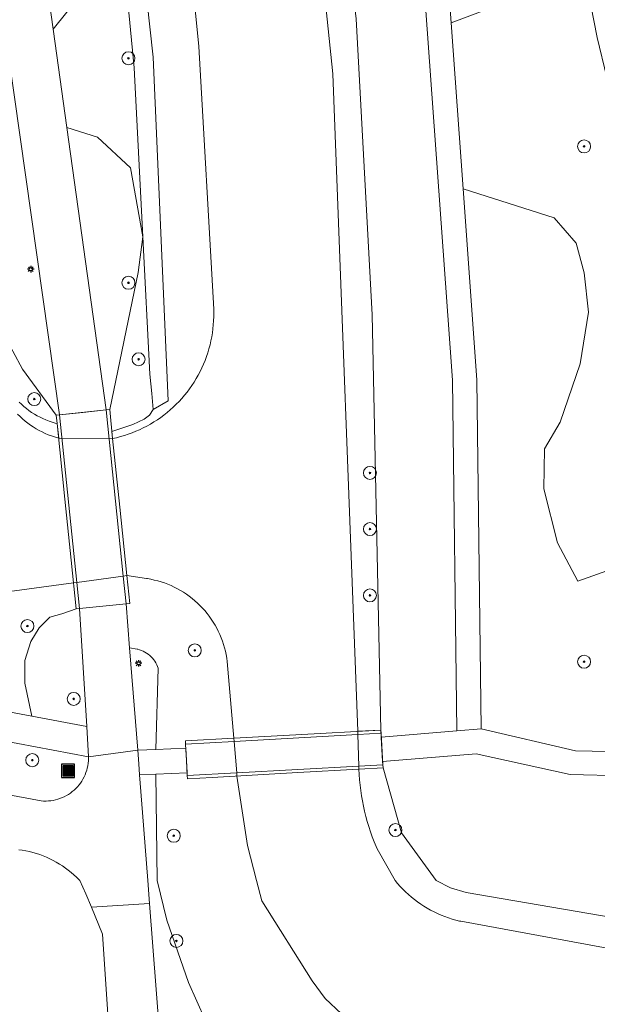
# Model space of a CAD drawing. Header units: metres. Extents: x 152610 to 160096, y 456114 to 462495.
# Tile 540 of 938: x 158664 to 158699, y 459992 to 460053. Entities that reach past the tile are written whole.
import ezdxf

# ---------------------------------------------------------------- set-up
doc = ezdxf.new("R2010")
doc.units = ezdxf.units.M
doc.header["$LTSCALE"] = 0.5
doc.layers.get('0').update_dxf_attribs({"linetype": 'CONTINUOUS'})
for name, color, linetype, lineweight in [('B-PV-GK-BESCHOEIING-G', 251, 'GK-BESCHOEIING-SO', 18), ('B-PV-GR-BEPLANTING_CULTUUR_BOSPLANTSOEN-GV', 251, 'CONTINUOUS', 18), ('B-PV-GR-BOOM-S', 251, 'CONTINUOUS', 25), ('B-PV-GW-TALUD_KRUIN-G', 251, 'CONTINUOUS', 18), ('B-PV-IE-MEUBILAIR-S', 251, 'CONTINUOUS', 25), ('B-PV-IE-MEUBILAIR_WEGMEUBILAIR_AFVALBAK-S', 251, 'CONTINUOUS', 25), ('B-PV-KW-KUNSTWERK_DEK-GV', 251, 'CONTINUOUS', 18), ('B-PV-OG-TERREIN_BEGROEID-GV', 251, 'CONTINUOUS', 18), ('B-PV-OG-TERREIN_OEVER-GV', 251, 'CONTINUOUS', 18), ('B-PV-OG-WATER_SLOOT-GV', 251, 'CONTINUOUS', 18), ('B-PV-VH-GESLOTENVERHARDING_ASFALT-GV', 251, 'CONTINUOUS', 18), ('B-PV-VH-OPENVERHARDING_BETONSTRAATSTEEN-GV', 251, 'CONTINUOUS', 18), ('B-PV-VH-OPENVERHARDING_TEGEL-GV', 251, 'CONTINUOUS', 18)]:
    doc.layers.add(name, color=color, linetype=linetype, lineweight=lineweight)
doc.styles.add('NLCS-ISO', font='NLCS-ISO.ttf')
doc.linetypes.add('GK-BESCHOEIING-SO', pattern='A,18,-3,[1,NLCS.SHX,S=0.6,R=0,X=0,Y=0],-3', length=24)

# ---------------------------------------------------------------- blocks, each defined once
blk = doc.blocks.new('SIE-WEG_AFVALBAK-SO')
h = blk.add_hatch(color=256)
h.dxf.hatch_style = 1
h.paths.add_polyline_path([(-1.5, -1.5), (1.5, -1.5), (1.5, 1.5), (-1.5, 1.5)])
for points in [[(-2, -2), (2, -2), (2, 2), (-2, 2)], [(-1.5, -1.5), (1.5, -1.5), (1.5, 1.5), (-1.5, 1.5)]]:
    blk.add_lwpolyline(points, close=True)
blk = doc.blocks.new('SIE-MEUBILAIR_PAAL_LICHTMAST-SO')
for points in [[(-0.62, 0), (-1, 0)], [(-0.71, 0.71), (-0.44, 0.44)], [(0, 1), (0, 0.62)], [(0.44, 0.44), (0.71, 0.71)], [(1, 0), (0.62, 0)], [(-0.71, -0.71), (-0.44, -0.44)], [(0, -0.62), (0, -1)], [(0.44, -0.44), (0.71, -0.71)]]:
    blk.add_lwpolyline(points)
blk.add_circle((0, 0), 0.5)
blk = doc.blocks.new('SGR-BOOM_GBKN-SO')
at = {"linetype": 'ByBlock', "lineweight": 18}
h = blk.add_hatch(color=0, dxfattribs=at)
h.dxf.hatch_style = 1
edge = h.paths.add_edge_path()
edge.add_arc((0, 0), 0.25, 0, 360)
at = {"color": 0, "linetype": 'ByBlock', "lineweight": 18}
for radius in [2, 0.25]:
    blk.add_circle((0, 0), radius, dxfattribs=at)
at = {"color": 0, "linetype": 'ByBlock', "lineweight": 18, "style": 'NLCS-ISO'}
blk.add_attdef('SOORT', (2.5, 0), '', height=1.5, dxfattribs=at)

msp = doc.modelspace()

# ---------------------------------------------------------------- linework, layer by layer
at = {"layer": 'B-PV-GK-BESCHOEIING-G', "flags": 128}
for points in [[(158474.733, 460059.158), (158474.943, 460059.189), (158475.393, 460059.246), (158475.843, 460059.296), (158476.295, 460059.338), (158476.747, 460059.372), (158477.199, 460059.398), (158477.652, 460059.416), (158478.105, 460059.426), (158478.558, 460059.429), (158479.012, 460059.423), (158479.465, 460059.409), (158479.917, 460059.387), (158480.37, 460059.357), (158480.821, 460059.319), (158481.272, 460059.273), (158481.722, 460059.219), (158482.171, 460059.157), (158482.619, 460059.088), (158483.066, 460059.01), (158483.511, 460058.925), (158483.954, 460058.831), (158484.396, 460058.73), (158484.836, 460058.621), (158485.274, 460058.505), (158485.71, 460058.38), (158486.144, 460058.248), (158486.575, 460058.109), (158487.004, 460057.962), (158487.43, 460057.807), (158487.853, 460057.644), (158488.273, 460057.475), (158488.69, 460057.298), (158489.104, 460057.113), (158489.515, 460056.921), (158489.922, 460056.723), (158490.326, 460056.516), (158490.726, 460056.303), (158491.122, 460056.083), (158491.514, 460055.856), (158491.903, 460055.622), (158492.287, 460055.381), (158492.666, 460055.133), (158493.041, 460054.879), (158493.412, 460054.618), (158493.778, 460054.351), (158494.139, 460054.077), (158494.496, 460053.797), (158494.847, 460053.511), (158495.193, 460053.218), (158495.534, 460052.919), (158495.87, 460052.615), (158496.2, 460052.305), (158496.525, 460051.988), (158496.844, 460051.666), (158497.157, 460051.339), (158497.465, 460051.006), (158498.657, 460049.856), (158500, 460048.907), (158501.649, 460047.928), (158503.451, 460047.272), (158503.768, 460047.182), (158504.636, 460046.931), (158505.5, 460046.672), (158506.363, 460046.406), (158507.223, 460046.132), (158508.08, 460045.85), (158508.936, 460045.561), (158509.788, 460045.264), (158510.638, 460044.96), (158511.485, 460044.648), (158512.329, 460044.329), (158513.171, 460044.002), (158514.009, 460043.668), (158514.845, 460043.326), (158515.677, 460042.977), (158516.506, 460042.62), (158517.332, 460042.257), (158518.155, 460041.886), (158518.975, 460041.507), (158519.791, 460041.122), (158520.604, 460040.729), (158521.413, 460040.329), (158522.219, 460039.922), (158523.021, 460039.507), (158523.819, 460039.086), (158524.613, 460038.657), (158525.404, 460038.222), (158525.955, 460037.907), (158526.509, 460037.598), (158527.067, 460037.297), (158527.629, 460037.002), (158528.195, 460036.715), (158528.765, 460036.435), (158529.337, 460036.162), (158529.914, 460035.896), (158530.493, 460035.637), (158531.076, 460035.386), (158531.662, 460035.143), (158532.251, 460034.906), (158532.842, 460034.677), (158533.437, 460034.456), (158534.035, 460034.242), (158534.635, 460034.036), (158535.237, 460033.837), (158535.842, 460033.646), (158536.45, 460033.462), (158537.059, 460033.286), (158537.671, 460033.118), (158538.285, 460032.958), (158538.901, 460032.805), (158539.519, 460032.66), (158540.138, 460032.523), (158540.76, 460032.394), (158541.382, 460032.273), (158542.007, 460032.159), (158542.145, 460032.135), (158584.685, 460024.085), (158585.019, 460024.016), (158585.354, 460023.955), (158585.69, 460023.902), (158586.028, 460023.856), (158586.367, 460023.819), (158586.706, 460023.79), (158587.046, 460023.768), (158587.386, 460023.755), (158587.727, 460023.75), (158588.068, 460023.752), (158588.408, 460023.763), (158588.748, 460023.781), (158589.088, 460023.808), (158589.427, 460023.842), (158589.765, 460023.885), (158590.102, 460023.935), (158590.437, 460023.994), (158590.772, 460024.06), (158591.104, 460024.134), (158591.435, 460024.215), (158591.763, 460024.305), (158592.09, 460024.402), (158592.414, 460024.507), (158592.736, 460024.619), (158593.054, 460024.739), (158593.37, 460024.867), (158593.683, 460025.002), (158593.889, 460025.095), (158594.111, 460025.174), (158594.513, 460025.312), (158594.918, 460025.442), (158595.325, 460025.564), (158595.735, 460025.679), (158596.147, 460025.786), (158596.56, 460025.885), (158596.976, 460025.977), (158597.393, 460026.06), (158597.811, 460026.136), (158598.231, 460026.204), (158598.652, 460026.264), (158599.075, 460026.316), (158599.498, 460026.36), (158599.921, 460026.396), (158600.346, 460026.424), (158600.771, 460026.444), (158601.196, 460026.456), (158601.621, 460026.46), (158602.047, 460026.456), (158602.472, 460026.444), (158602.897, 460026.424), (158603.321, 460026.397), (158603.745, 460026.361), (158604.168, 460026.317), (158604.59, 460026.265), (158605.011, 460026.206), (158605.431, 460026.138), (158605.85, 460026.062), (158606.267, 460025.979), (158606.682, 460025.888), (158607.096, 460025.789), (158614.619, 460024.73), (158616.954, 460024.152), (158630.636, 460021.782), (158631.11, 460021.67), (158631.585, 460021.565), (158632.062, 460021.469), (158632.541, 460021.38), (158633.021, 460021.299), (158633.502, 460021.226), (158633.985, 460021.161), (158634.468, 460021.104), (158634.952, 460021.055), (158635.437, 460021.014), (158635.923, 460020.981), (158636.409, 460020.956), (158636.896, 460020.939), (158637.382, 460020.929), (158637.869, 460020.928), (158638.356, 460020.935), (158638.842, 460020.95), (158639.329, 460020.973), (158639.814, 460021.003), (158640.3, 460021.042), (158640.784, 460021.089), (158641.268, 460021.143), (158641.75, 460021.206), (158642.232, 460021.277), (158642.713, 460021.355), (158643.192, 460021.441), (158643.669, 460021.536), (158644.145, 460021.638), (158644.209, 460021.652), (158644.457, 460021.708), (158644.835, 460021.786), (158645.215, 460021.857), (158645.596, 460021.92), (158645.978, 460021.975), (158646.361, 460022.022), (158646.745, 460022.061), (158647.13, 460022.092), (158647.516, 460022.115), (158647.902, 460022.13), (158648.288, 460022.137), (158648.674, 460022.136), (158649.06, 460022.127), (158649.446, 460022.11), (158649.831, 460022.086), (158650.216, 460022.053), (158650.6, 460022.012), (158650.983, 460021.963), (158651.365, 460021.906), (158651.745, 460021.842), (158652.125, 460021.769), (158652.502, 460021.689), (158652.878, 460021.601), (158653.253, 460021.505), (158653.625, 460021.401), (158653.994, 460021.29), (158654.362, 460021.171), (158654.726, 460021.045), (158655.089, 460020.911), (158655.448, 460020.769), (158655.804, 460020.62), (158656.157, 460020.464), (158656.507, 460020.3), (158656.853, 460020.129), (158657.196, 460019.951), (158657.535, 460019.767), (158657.87, 460019.575), (158658.201, 460019.376), (158658.528, 460019.17), (158659.581, 460014.995), (158660.547, 460013.802), (158661.019, 460013.554), (158661.798, 460013.146), (158662.244, 460013.587), (158662.352, 460014.275), (158662.353, 460015.601), (158662.635, 460017.118), (158662.987, 460017.748), (158666.914, 460018.277), (158667.106, 460018.303), (158669.964, 460018.687), (158670.182, 460018.717), (158671.399, 460018.541), (158671.447, 460018.534), (158671.66, 460018.495), (158671.872, 460018.449), (158672.082, 460018.396), (158672.29, 460018.334), (158672.496, 460018.265), (158672.698, 460018.188), (158672.898, 460018.104), (158673.095, 460018.013), (158673.288, 460017.914), (158673.477, 460017.808), (158673.663, 460017.696), (158673.844, 460017.577), (158674.02, 460017.451), (158674.192, 460017.318), (158674.359, 460017.18), (158674.52, 460017.035), (158674.676, 460016.884), (158674.827, 460016.728), (158674.971, 460016.567), (158675.11, 460016.4), (158675.242, 460016.228), (158675.368, 460016.051), (158675.487, 460015.87), (158675.6, 460015.685), (158675.705, 460015.495), (158675.804, 460015.302), (158675.895, 460015.106), (158675.979, 460014.906), (158676.056, 460014.703), (158676.125, 460014.497), (158676.186, 460014.289), (158676.24, 460014.079), (158676.286, 460013.867), (158676.324, 460013.654), (158676.354, 460013.439), (158676.753, 460008.743), (158676.77, 460008.544), (158676.933, 460006.617), (158676.95, 460006.417), (158677.59, 460002.15), (158678.147, 460000), (158678.47, 459998.75), (158681.56, 459993.85), (158682.373, 459992.754), (158683.361, 459991.812), (158683.561, 459991.657), (158683.766, 459991.508), (158683.976, 459991.366), (158684.189, 459991.23), (158684.408, 459991.101), (158684.63, 459990.979), (158684.855, 459990.865), (158685.085, 459990.757), (158685.317, 459990.657), (158685.553, 459990.564), (158685.791, 459990.479), (158686.032, 459990.401), (158686.276, 459990.331), (158686.521, 459990.268), (158686.6, 459990.25), (158751.58, 459978.72), (158751.778, 459978.68), (158756.595, 459977.716), (158756.791, 459977.677), (158834.12, 459963.78), (158843.94, 459961.89), (158852.56, 459960.22), (158852.897, 459960.137), (158853.235, 459960.061), (158853.575, 459959.994), (158853.917, 459959.934), (158854.259, 459959.882), (158854.603, 459959.838), (158854.948, 459959.803), (158855.294, 459959.775), (158855.64, 459959.755), (158855.986, 459959.743), (158856.333, 459959.739), (158856.68, 459959.743), (158857.026, 459959.755), (158857.372, 459959.775), (158857.718, 459959.803), (158858.063, 459959.839), (158858.407, 459959.882), (158858.75, 459959.934), (158859.07, 459959.99), (158859.409, 459960.091), (158859.778, 459960.194), (158860.149, 459960.288), (158860.522, 459960.375), (158860.897, 459960.454), (158861.273, 459960.526), (158861.651, 459960.589), (158862.03, 459960.645), (158862.41, 459960.692), (158862.791, 459960.732), (158863.172, 459960.763), (158863.555, 459960.787), (158863.937, 459960.803), (158864.32, 459960.81), (158864.703, 459960.81), (158865.086, 459960.802), (158865.469, 459960.785), (158865.851, 459960.761), (158866.233, 459960.729), (158866.614, 459960.688), (158866.994, 459960.64), (158867.372, 459960.584), (158867.75, 459960.52), (158896.821, 459951.25), (158899.349, 459950.965), (158901.43, 459950.73), (158906.435, 459950.678), (158906.882, 459950.597), (158909.016, 459950.211), (158915.147, 459949.101), (158917.198, 459948.729), (158917.642, 459948.649), (158921.99, 459945.69), (158925.427, 459945.052), (158964.503, 459937.795), (159000, 459934.696), (159003.633, 459934.171), (159005.109, 459934.22), (159006.093, 459934.614), (159007.077, 459935.305), (159007.962, 459936.143), (159014.89, 459947.09), (159017.691, 459951.429), (159019.017, 459954.043), (159018.462, 459968.244), (159020.418, 459992.305), (159020.706, 459993.813), (159022.152, 460000), (159022.95, 460003.42), (159027.25, 460016.67), (159028.16, 460021.17), (159028.265, 460024.361), (159027.69, 460030.4), (159027.671, 460030.666), (159027.644, 460030.931), (159027.609, 460031.195), (159027.566, 460031.459), (159027.515, 460031.72), (159027.457, 460031.98), (159027.391, 460032.239), (159027.316, 460032.495), (159027.235, 460032.748), (159027.145, 460033), (159027.049, 460033.248), (159026.944, 460033.493), (159026.833, 460033.736), (159026.714, 460033.974), (159026.588, 460034.209), (159026.456, 460034.441), (159026.316, 460034.668), (159026.23, 460034.8), (159026.04, 460035.142), (159025.843, 460035.481), (159025.639, 460035.815), (159025.429, 460036.145), (159025.211, 460036.47), (159024.987, 460036.792), (159024.757, 460037.108), (159024.52, 460037.42), (159024.277, 460037.727), (159024.028, 460038.028), (159023.772, 460038.325), (159023.511, 460038.616), (159023.243, 460038.902), (159022.97, 460039.183), (159022.691, 460039.457), (159022.407, 460039.726), (159022.117, 460039.989), (159021.822, 460040.247), (159021.521, 460040.498), (159021.216, 460040.742), (159020.906, 460040.981), (159020.591, 460041.213), (159020.271, 460041.439), (159019.946, 460041.658), (159019.617, 460041.871), (159019.284, 460042.076), (159018.947, 460042.275), (159018.606, 460042.467), (159018.261, 460042.652), (159017.912, 460042.83), (159017.81, 460042.88), (159010.88, 460044.64), (159000, 460045.968), (158973.31, 460049.15), (158970.17, 460049.52), (158966.22, 460052.79), (158955.33, 460052.2), (158953.13, 460052.57), (158952.84, 460052.62), (158952.26, 460049.87), (158951.637, 460047.099), (158956.462, 460046.222), (158999.997, 460038.306), (159019.45, 460034.88), (159020.22, 460023.97), (159013.47, 460002.92), (159014.063, 460000), (159014.75, 459996.5), (159014.96, 459994.766), (159015.2, 459993.44), (159015.31, 459991.71), (159014.51, 459987.81), (159008.04, 459965.34), (159004.43, 459960.25), (159000, 459960.353), (158998.4, 459960.39), (158984.69, 459966.34), (158972.72, 459965.62), (158962.87, 459959.8), (158959.98, 459955.93), (158957.133, 459952.707), (158948.935, 459949.392), (158938.055, 459951.623), (158924.86, 459955.26), (158921.282, 459954.369), (158918.671, 459954.179), (158918.225, 459954.257), (158916.164, 459954.616), (158910.021, 459955.687), (158907.885, 459956.059), (158907.442, 459956.136), (158904.968, 459956.938), (158901.43, 459958.27), (158890.98, 459967.57), (158877.255, 459970.054), (158862.49, 459972.71), (158842.246, 459972.236), (158839.35, 459972.21), (158836.56, 459972.73), (158833.66, 459977.71), (158833.569, 459977.866), (158833.471, 459978.018), (158833.366, 459978.165), (158833.255, 459978.308), (158833.138, 459978.446), (158833.015, 459978.578), (158832.886, 459978.705), (158832.752, 459978.825), (158832.612, 459978.94), (158832.468, 459979.049), (158832.318, 459979.151), (158832.165, 459979.246), (158832.007, 459979.334), (158831.846, 459979.416), (158831.681, 459979.49), (158831.513, 459979.557), (158831.342, 459979.616), (158831.169, 459979.668), (158830.994, 459979.711), (158830.817, 459979.748), (158830.638, 459979.776), (158830.459, 459979.796), (158830.278, 459979.809), (158830.098, 459979.813), (158829.917, 459979.809), (158829.737, 459979.798), (158829.557, 459979.778), (158829.378, 459979.751), (158829.201, 459979.715), (158829.026, 459979.672), (158828.852, 459979.621), (158828.681, 459979.563), (158828.57, 459979.52), (158828.493, 459979.5), (158827.826, 459979.328), (158827.158, 459979.164), (158826.487, 459979.008), (158825.815, 459978.859), (158825.141, 459978.719), (158824.466, 459978.586), (158823.789, 459978.461), (158823.11, 459978.344), (158822.431, 459978.235), (158821.75, 459978.134), (158821.068, 459978.04), (158820.385, 459977.955), (158819.701, 459977.878), (158819.016, 459977.808), (158818.33, 459977.747), (158817.644, 459977.693), (158816.957, 459977.648), (158816.269, 459977.61), (158815.582, 459977.58), (158814.894, 459977.559), (158814.205, 459977.545), (158813.517, 459977.54), (158812.829, 459977.542), (158812.14, 459977.553), (158811.452, 459977.571), (158810.764, 459977.597), (158810.077, 459977.632), (158809.39, 459977.674), (158808.703, 459977.725), (158808.017, 459977.783), (158807.332, 459977.849), (158806.648, 459977.924), (158805.964, 459978.006), (158805.282, 459978.096), (158804.6, 459978.194), (158803.92, 459978.3), (158761.22, 459986.1), (158758.322, 459985.408), (158753.269, 459986.128), (158753.067, 459986.157), (158749.69, 459986.67), (158727.918, 459990.667), (158699.682, 459995.849), (158690.69, 459997.5), (158690.618, 459997.516), (158690.387, 459997.573), (158690.159, 459997.638), (158689.932, 459997.71), (158689.708, 459997.79), (158689.487, 459997.877), (158689.269, 459997.972), (158689.054, 459998.074), (158688.843, 459998.183), (158688.635, 459998.299), (158688.432, 459998.423), (158688.233, 459998.552), (158688.038, 459998.689), (158687.848, 459998.832), (158687.663, 459998.981), (158687.483, 459999.137), (158687.308, 459999.298), (158687.139, 459999.466), (158686.976, 459999.638), (158686.818, 459999.817), (158686.667, 460000), (158685.555, 460001.955), (158685.499, 460002.085), (158685.375, 460002.386), (158685.258, 460002.69), (158685.149, 460002.997), (158685.047, 460003.307), (158684.953, 460003.619), (158684.866, 460003.933), (158684.788, 460004.249), (158684.717, 460004.567), (158684.654, 460004.887), (158684.599, 460005.208), (158684.552, 460005.531), (158684.512, 460005.854), (158684.481, 460006.178), (158684.457, 460006.503), (158684.442, 460006.829), (158684.441, 460007.029), (158684.373, 460008.962), (158684.366, 460009.162), (158682.835, 460049.515), (158682.091, 460056.641), (158679.424, 460075.603), (158675.896, 460089.698), (158675.862, 460089.837), (158675.82, 460090.04), (158675.785, 460090.245), (158675.759, 460090.45), (158675.74, 460090.657), (158675.73, 460090.864), (158675.727, 460091.071), (158675.733, 460091.278), (158675.746, 460091.485), (158675.767, 460091.691), (158675.797, 460091.896), (158675.834, 460092.1), (158675.879, 460092.303), (158675.932, 460092.503), (158675.992, 460092.701), (158676.06, 460092.897), (158676.136, 460093.09), (158676.219, 460093.28), (158676.309, 460093.466), (158676.407, 460093.649), (158676.511, 460093.828), (158676.622, 460094.003), (158676.74, 460094.174), (158676.864, 460094.34), (158676.995, 460094.501), (158677.132, 460094.656), (158677.275, 460094.807), (158677.423, 460094.951), (158677.577, 460095.09), (158677.736, 460095.223), (158677.9, 460095.35), (158678.069, 460095.47), (158678.242, 460095.583), (158678.42, 460095.69), (158679.124, 460098.709), (158679.71, 460101.22), (158678.135, 460101.478), (158676.628, 460102.001), (158676.439, 460102.088), (158676.194, 460102.208), (158675.953, 460102.336), (158675.716, 460102.471), (158675.482, 460102.612), (158675.253, 460102.76), (158675.029, 460102.915), (158674.809, 460103.076), (158674.594, 460103.244), (158674.384, 460103.418), (158674.179, 460103.598), (158673.98, 460103.784), (158673.786, 460103.976), (158673.597, 460104.173), (158673.415, 460104.376), (158673.239, 460104.584), (158673.069, 460104.797), (158672.905, 460105.015), (158672.747, 460105.238), (158672.597, 460105.465), (158672.452, 460105.697), (158672.315, 460105.933), (158672.185, 460106.172), (158672.062, 460106.416), (158671.946, 460106.663), (158671.837, 460106.913), (158671.736, 460107.166), (158671.642, 460107.422), (158671.556, 460107.681), (158670.245, 460117.41), (158670.219, 460117.602), (158669.958, 460119.521), (158669.933, 460119.705), (158667.522, 460137.655), (158666.197, 460150.943), (158665.164, 460167.52), (158665.12, 460183.663), (158665.289, 460190.315), (158665.604, 460194.292), (158665.629, 460194.539), (158665.664, 460194.81), (158665.707, 460195.08), (158665.758, 460195.349), (158665.817, 460195.616), (158665.883, 460195.881), (158665.957, 460196.144), (158666.039, 460196.405), (158666.129, 460196.663), (158666.226, 460196.919), (158666.33, 460197.172), (158666.442, 460197.421), (158666.561, 460197.667), (158666.687, 460197.91), (158666.82, 460198.148), (158666.961, 460198.383), (158667.108, 460198.613), (158667.261, 460198.839), (158667.421, 460199.061), (158667.588, 460199.278), (158667.761, 460199.489), (158667.94, 460199.696), (158668.125, 460199.897), (158668.316, 460200.093), (158668.512, 460200.283), (158668.714, 460200.467), (158668.921, 460200.646), (158669.134, 460200.818), (158669.351, 460200.984), (158669.573, 460201.143), (158669.8, 460201.296), (158670.031, 460201.442), (158670.266, 460201.582), (158670.505, 460201.714), (158670.748, 460201.839), (158670.994, 460201.957), (158671.244, 460202.068), (158671.497, 460202.172), (158671.753, 460202.268), (158672.012, 460202.357), (158672.273, 460202.438), (158672.536, 460202.511), (158673.586, 460202.643), (158675.654, 460202.454), (158680.24, 460200.758), (158684.716, 460198.791), (158742.58, 460186.99), (158742.848, 460188.52), (158743.093, 460189.916), (158743.6, 460192.81), (158685.67, 460204.82), (158680.76, 460205), (158677.037, 460206.38), (158675.289, 460207.471), (158675.065, 460207.642), (158674.839, 460207.824), (158674.618, 460208.012), (158674.402, 460208.206), (158674.191, 460208.406), (158673.986, 460208.612), (158673.787, 460208.824), (158673.594, 460209.041), (158673.407, 460209.263), (158673.226, 460209.49), (158673.051, 460209.722), (158672.883, 460209.959), (158672.722, 460210.2), (158672.567, 460210.446), (158672.419, 460210.696), (158672.278, 460210.95), (158672.143, 460211.207), (158672.017, 460211.468), (158671.897, 460211.733), (158671.784, 460212.001), (158671.68, 460212.272), (158671.582, 460212.545), (158671.492, 460212.821), (158671.41, 460213.1), (158670.971, 460216.313), (158670.67, 460217.248), (158670.659, 460217.314), (158670.584, 460217.782), (158670.518, 460218.252), (158670.459, 460218.723), (158670.409, 460219.194), (158670.366, 460219.666), (158670.331, 460220.139), (158670.305, 460220.613), (158670.286, 460221.087), (158670.275, 460221.561), (158670.272, 460222.035), (158670.278, 460222.509), (158670.291, 460222.983), (158670.312, 460223.457), (158670.342, 460223.93), (158670.379, 460224.403), (158670.424, 460224.875), (158670.884, 460236.208), (158671.443, 460250), (158671.646, 460254.657), (158671.932, 460258.598), (158672.045, 460266.708), (158672.206, 460278.296), (158673.841, 460310.082), (158672.827, 460327.858), (158672.802, 460328.217), (158672.77, 460328.576), (158672.729, 460328.934), (158672.681, 460329.291), (158672.624, 460329.647), (158672.56, 460330.002), (158672.488, 460330.355), (158672.407, 460330.706), (158672.32, 460331.055), (158672.224, 460331.403), (158672.173, 460331.575), (158671.331, 460334.857), (158670.909, 460336.049), (158670.252, 460337.253), (158669.749, 460337.931), (158668.707, 460339.041), (158667.431, 460340.162), (158666.576, 460340.921), (158665.827, 460341.447), (158664.587, 460342.123), (158663.031, 460342.66), (158661.99, 460342.963), (158660.832, 460343.113), (158657.125, 460343.156)], [(158665.999, 460027.161), (158669.312, 460027.131), (158669.556, 460027.186), (158669.798, 460027.249), (158670.038, 460027.319), (158670.275, 460027.398), (158670.51, 460027.483), (158670.742, 460027.577), (158670.971, 460027.677), (158671.196, 460027.785), (158671.418, 460027.9), (158671.636, 460028.022), (158671.85, 460028.151), (158672.06, 460028.287), (158672.266, 460028.429), (158672.467, 460028.578), (158672.663, 460028.733), (158672.853, 460028.895), (158673.039, 460029.062), (158673.219, 460029.236), (158673.394, 460029.415), (158673.562, 460029.599), (158673.725, 460029.789), (158673.882, 460029.984), (158674.032, 460030.184), (158674.176, 460030.388), (158674.313, 460030.597), (158674.443, 460030.81), (158674.567, 460031.028), (158674.683, 460031.249), (158674.792, 460031.474), (158674.894, 460031.702), (158674.989, 460031.933), (158675.076, 460032.167), (158675.156, 460032.404), (158675.228, 460032.644), (158675.293, 460032.885), (158675.349, 460033.129), (158675.398, 460033.374), (158675.439, 460033.62), (158675.472, 460033.868), (158675.497, 460034.117), (158675.515, 460034.366), (158675.524, 460034.616), (158675.525, 460034.866), (158675.52, 460035.069), (158674.612, 460051.209), (158673.275, 460064.534), (158671.683, 460074.921), (158669.657, 460084.044), (158667.018, 460093.178)]]:
    msp.add_lwpolyline(points, dxfattribs=at)
at = {"layer": 'B-PV-GR-BEPLANTING_CULTUUR_BOSPLANTSOEN-GV', "flags": 128}
for points in [[(158670.626, 460049.899), (158669.746, 460059.035), (158669.025, 460056.62), (158667.425, 460054.472), (158665.655, 460052.269), (158666.498, 460046.222), (158668.39, 460045.633), (158670.415, 460043.757), (158671.168, 460039.51)], [(158697.42, 460006.5), (158691.64, 460007.77), (158685.898, 460007.31), (158685.92, 460006.91), (158687.06, 460002.92), (158689.187, 460000), (158690.068, 459999.543), (158691.02, 459999.27), (158699.997, 459997.721), (158700.219, 459998.397), (158700.317, 460000), (158700.712, 460006.426)]]:
    msp.add_lwpolyline(points, close=True, dxfattribs=at)
for points in [[(158699.672, 460049.304), (158699.065, 460051.752), (158698.295, 460055.748), (158690.102, 460052.662), (158690.836, 460042.471), (158696.429, 460040.683), (158697.785, 460039.122), (158698.278, 460037.308), (158698.542, 460034.885), (158698.031, 460031.728), (158696.798, 460028.14), (158695.832, 460026.505), (158695.805, 460024.045), (158696.639, 460020.721), (158697.879, 460018.386), (158709.335, 460022.446)], [(158661.184, 460010.687), (158664.346, 460010.089), (158663.923, 460012.107), (158663.911, 460013.501), (158664.294, 460014.675), (158664.793, 460015.519), (158665.462, 460016.174), (158666.185, 460016.381), (158667.08, 460016.67), (158667.271, 460016.69), (158670.14, 460016.976), (158670.36, 460017), (158670.182, 460018.717), (158669.964, 460018.687), (158667.106, 460018.303), (158666.914, 460018.277), (158662.987, 460017.748)], [(158699.997, 459997.721), (158691.02, 459999.27), (158690.068, 459999.543), (158689.187, 460000), (158687.06, 460002.92), (158685.92, 460006.91), (158685.898, 460007.31), (158685.815, 460008.81), (158685.79, 460009.24), (158684.366, 460009.162), (158684.373, 460008.962), (158684.441, 460007.029), (158684.442, 460006.829), (158684.457, 460006.503), (158684.481, 460006.179), (158684.512, 460005.854), (158684.552, 460005.531), (158684.599, 460005.208), (158684.654, 460004.887), (158684.717, 460004.567), (158684.788, 460004.249), (158684.867, 460003.933), (158684.953, 460003.619), (158685.047, 460003.307), (158685.149, 460002.997), (158685.258, 460002.69), (158685.375, 460002.386), (158685.499, 460002.085), (158685.555, 460001.955), (158686.667, 460000), (158686.818, 459999.817), (158686.976, 459999.638), (158687.139, 459999.466), (158687.308, 459999.298), (158687.483, 459999.137), (158687.663, 459998.981), (158687.848, 459998.832), (158688.038, 459998.689), (158688.233, 459998.552), (158688.432, 459998.422), (158688.635, 459998.299), (158688.843, 459998.183), (158689.054, 459998.074), (158689.269, 459997.972), (158689.487, 459997.877), (158689.708, 459997.79), (158689.932, 459997.71), (158690.159, 459997.638), (158690.387, 459997.573), (158690.618, 459997.516), (158690.69, 459997.5), (158699.682, 459995.849)]]:
    msp.add_lwpolyline(points, dxfattribs=at)
at = {"layer": 'B-PV-GW-TALUD_KRUIN-G', "flags": 128}
for points in [[(158685.79, 460009.24), (158685.251, 460034.72), (158684.279, 460052.907), (158682.932, 460063.942), (158680.459, 460077.362), (158677.516, 460089.921), (158679.501, 460096.843), (158680.128, 460101.176)], [(158669.746, 460059.035), (158670.626, 460049.899), (158671.168, 460039.51), (158671.607, 460031.075), (158671.727, 460029.903), (158671.793, 460028.915)], [(158699.997, 459997.721), (158691.02, 459999.27), (158690.068, 459999.543), (158689.187, 460000), (158687.06, 460002.92), (158685.92, 460006.91), (158685.898, 460007.31), (158685.815, 460008.81), (158685.79, 460009.24)]]:
    msp.add_lwpolyline(points, dxfattribs=at)
at = {"layer": 'B-PV-KW-KUNSTWERK_DEK-GV', "flags": 128}
for points in [[(158669.312, 460027.131), (158669.14, 460028.91), (158668.916, 460028.888), (158667.483, 460028.739), (158666.049, 460028.59), (158665.85, 460028.57), (158665.906, 460028.055), (158666.385, 460023.413), (158666.771, 460019.664), (158667.08, 460016.67), (158667.271, 460016.69), (158668.705, 460016.833), (158670.14, 460016.976), (158670.36, 460017), (158670.182, 460018.717), (158669.747, 460022.924)], [(158685.802, 460009.04), (158685.79, 460009.24), (158680.56, 460008.953), (158676.753, 460008.743), (158673.78, 460008.58), (158673.79, 460008.38), (158673.842, 460007.376), (158673.894, 460006.45), (158673.91, 460006.25), (158675.43, 460006.334), (158680.696, 460006.623), (158684.442, 460006.829), (158685.92, 460006.91), (158685.909, 460007.11)]]:
    msp.add_lwpolyline(points, close=True, dxfattribs=at)
at = {"layer": 'B-PV-OG-TERREIN_BEGROEID-GV', "flags": 128}
for points in [[(158657.26, 460094.44), (158655.042, 460110.732), (158652.336, 460110.342), (158652.383, 460109.96), (158652.453, 460109.938), (158653.155, 460109.283), (158654.05, 460108.019), (158656.355, 460096.53), (158655.806, 460096.356), (158656.057, 460079.082), (158658.413, 460060.89), (158661.576, 460038.008), (158661.97, 460034.716), (158663.77, 460031.382), (158665.85, 460028.57), (158666.049, 460028.59), (158659.46, 460074.98)], [(158681.257, 460101.056), (158680.128, 460101.176), (158679.501, 460096.843), (158677.516, 460089.921), (158680.459, 460077.362), (158682.932, 460063.942), (158684.279, 460052.907), (158685.251, 460034.72), (158685.79, 460009.24), (158685.815, 460008.81), (158690.45, 460009.19), (158690.18, 460030.72), (158687.5, 460067.87), (158685.45, 460080.07), (158681.49, 460093.21), (158681.337, 460098.365)], [(158668.39, 460045.633), (158666.498, 460046.222), (158668.916, 460028.888), (158669.14, 460028.91), (158670.873, 460037.332), (158671.168, 460039.51), (158670.415, 460043.757)], [(158696.429, 460040.683), (158690.836, 460042.471), (158691.68, 460030.74), (158691.95, 460009.31), (158697.74, 460007.97), (158713.1, 460007.65), (158716.136, 460006.752), (158716.911, 460013.511), (158709.335, 460022.446), (158697.879, 460018.386), (158696.639, 460020.721), (158695.805, 460024.045), (158695.832, 460026.505), (158696.798, 460028.14), (158698.031, 460031.728), (158698.542, 460034.885), (158698.278, 460037.308), (158697.785, 460039.122)], [(158671.607, 460031.075), (158671.168, 460039.51), (158670.873, 460037.332), (158669.14, 460028.91), (158668.916, 460028.888), (158666.049, 460028.59), (158665.85, 460028.57), (158665.906, 460028.055), (158665.999, 460027.161), (158669.312, 460027.131), (158669.271, 460027.575), (158670.551, 460027.998), (158671.254, 460028.317), (158671.585, 460028.577), (158671.793, 460028.915), (158671.727, 460029.903)], [(158667.72, 460009.45), (158667.271, 460016.69), (158667.08, 460016.67), (158666.185, 460016.381), (158665.462, 460016.174), (158664.793, 460015.519), (158664.294, 460014.675), (158663.911, 460013.501), (158663.923, 460012.107), (158664.346, 460010.089)], [(158670.823, 460014.201), (158670.356, 460014.286), (158670.86, 460008), (158671.956, 460008.049), (158672.115, 460013.029), (158672.073, 460013.141), (158672.024, 460013.25), (158671.967, 460013.355), (158671.904, 460013.457), (158671.834, 460013.554), (158671.758, 460013.646), (158671.675, 460013.733), (158671.587, 460013.813), (158671.494, 460013.889), (158671.396, 460013.957), (158671.294, 460014.019), (158671.188, 460014.074), (158671.078, 460014.122), (158670.966, 460014.162), (158670.851, 460014.194)]]:
    msp.add_lwpolyline(points, close=True, dxfattribs=at)
for points in [[(158662.44, 460075.32), (158665.655, 460052.269), (158667.425, 460054.472)], [(158689, 460067.98), (158690.102, 460052.662), (158698.295, 460055.748), (158699.065, 460051.752), (158699.672, 460049.304)], [(158670.261, 460064.54), (158671.812, 460050.539), (158672.732, 460029.448), (158671.793, 460028.915), (158671.585, 460028.577), (158671.254, 460028.317), (158670.551, 460027.998), (158669.271, 460027.575), (158669.312, 460027.131), (158669.556, 460027.186), (158669.798, 460027.249), (158670.038, 460027.319), (158670.275, 460027.398), (158670.51, 460027.483), (158670.742, 460027.576), (158670.971, 460027.677), (158671.196, 460027.785), (158671.418, 460027.9), (158671.636, 460028.022), (158671.85, 460028.151), (158672.06, 460028.287), (158672.266, 460028.429), (158672.467, 460028.578), (158672.663, 460028.733), (158672.853, 460028.895), (158673.039, 460029.062), (158673.219, 460029.236), (158673.394, 460029.415), (158673.562, 460029.599), (158673.725, 460029.789), (158673.882, 460029.984), (158674.032, 460030.183), (158674.176, 460030.388), (158674.313, 460030.597), (158674.443, 460030.81), (158674.567, 460031.028), (158674.683, 460031.249), (158674.792, 460031.474), (158674.894, 460031.702), (158674.989, 460031.933), (158675.076, 460032.167), (158675.156, 460032.404), (158675.228, 460032.644), (158675.293, 460032.885), (158675.349, 460033.129), (158675.398, 460033.374), (158675.439, 460033.62), (158675.472, 460033.868), (158675.497, 460034.117), (158675.515, 460034.366), (158675.524, 460034.616), (158675.525, 460034.866), (158675.52, 460035.069), (158674.612, 460051.209), (158673.275, 460064.534)], [(158669.746, 460059.035), (158670.626, 460049.899), (158671.168, 460039.51), (158671.607, 460031.075), (158671.727, 460029.903), (158671.793, 460028.915), (158672.732, 460029.448), (158671.812, 460050.539), (158670.261, 460064.54)], [(158682.091, 460056.641), (158682.835, 460049.515), (158684.366, 460009.162), (158685.79, 460009.24), (158685.251, 460034.72), (158684.279, 460052.907)], [(158663.565, 460029.371), (158663.709, 460029.233), (158663.858, 460029.101), (158664.013, 460028.975), (158664.172, 460028.855), (158664.336, 460028.741), (158664.505, 460028.634), (158664.677, 460028.534), (158664.854, 460028.441), (158665.034, 460028.356), (158665.217, 460028.277), (158665.404, 460028.206), (158665.593, 460028.142), (158665.784, 460028.086), (158665.906, 460028.055), (158665.85, 460028.57), (158663.77, 460031.382), (158661.97, 460034.716)], [(158683.361, 459991.812), (158682.373, 459992.754), (158681.56, 459993.85), (158678.47, 459998.75), (158678.147, 460000), (158677.59, 460002.15), (158676.95, 460006.417), (158676.933, 460006.617), (158676.77, 460008.544), (158676.753, 460008.743), (158676.354, 460013.439), (158676.324, 460013.654), (158676.286, 460013.867), (158676.24, 460014.079), (158676.186, 460014.289), (158676.125, 460014.497), (158676.056, 460014.703), (158675.979, 460014.906), (158675.895, 460015.106), (158675.804, 460015.302), (158675.705, 460015.495), (158675.6, 460015.685), (158675.487, 460015.87), (158675.368, 460016.051), (158675.242, 460016.228), (158675.11, 460016.4), (158674.972, 460016.567), (158674.827, 460016.728), (158674.677, 460016.884), (158674.52, 460017.035), (158674.359, 460017.18), (158674.192, 460017.318), (158674.02, 460017.451), (158673.844, 460017.576), (158673.663, 460017.696), (158673.477, 460017.808), (158673.288, 460017.914), (158673.095, 460018.013), (158672.898, 460018.104), (158672.698, 460018.188), (158672.496, 460018.265), (158672.29, 460018.334), (158672.082, 460018.396), (158671.872, 460018.449), (158671.66, 460018.495), (158671.447, 460018.534), (158671.399, 460018.541), (158670.182, 460018.717), (158670.36, 460017), (158670.14, 460016.976), (158670.356, 460014.286), (158670.823, 460014.201), (158670.851, 460014.194), (158670.966, 460014.162), (158671.078, 460014.122), (158671.188, 460014.074), (158671.294, 460014.019), (158671.396, 460013.957), (158671.494, 460013.889), (158671.587, 460013.813), (158671.675, 460013.733), (158671.758, 460013.646), (158671.834, 460013.554), (158671.904, 460013.457), (158671.967, 460013.355), (158672.024, 460013.25), (158672.073, 460013.141), (158672.115, 460013.029), (158671.956, 460008.049), (158673.803, 460008.131), (158673.881, 460006.62), (158671.973, 460006.535), (158672.046, 460000), (158672.65, 459997.571), (158673.973, 459993.735), (158674.995, 459991.458)], [(158655.313, 460006.669), (158664.93, 460004.89), (158665.075, 460004.88), (158665.221, 460004.879), (158665.366, 460004.885), (158665.511, 460004.899), (158665.655, 460004.922), (158665.798, 460004.952), (158665.938, 460004.989), (158666.077, 460005.035), (158666.212, 460005.088), (158666.345, 460005.148), (158666.474, 460005.216), (158666.599, 460005.291), (158666.719, 460005.372), (158666.836, 460005.46), (158666.947, 460005.554), (158667.052, 460005.654), (158667.153, 460005.76), (158667.247, 460005.871), (158667.335, 460005.987), (158667.416, 460006.108), (158667.491, 460006.233), (158667.559, 460006.361), (158667.619, 460006.494), (158667.672, 460006.63), (158667.718, 460006.768), (158667.756, 460006.908), (158667.786, 460007.051), (158667.808, 460007.195), (158667.823, 460007.34), (158667.829, 460007.485), (158667.829, 460007.587), (158654.788, 460010.054)], [(158674.995, 459991.458), (158673.973, 459993.735), (158672.65, 459997.571), (158672.046, 460000), (158671.973, 460006.535), (158670.96, 460006.49), (158671.139, 460004.186), (158671.465, 460000), (158671.574, 459998.586), (158672.19, 459990.67)], [(158669.48, 459984.74), (158668.69, 459996.7), (158668.019, 459998.364), (158667.662, 459999.186), (158667.288, 460000), (158667.25, 460000.04), (158667.093, 460000.198), (158666.93, 460000.35), (158666.762, 460000.495), (158666.589, 460000.635), (158666.411, 460000.768), (158666.229, 460000.895), (158666.042, 460001.015), (158665.85, 460001.129), (158665.655, 460001.235), (158665.456, 460001.335), (158665.254, 460001.427), (158665.048, 460001.512), (158664.84, 460001.589), (158664.629, 460001.659), (158664.415, 460001.721), (158664.2, 460001.776), (158663.982, 460001.822), (158663.763, 460001.861), (158663.543, 460001.892)]]:
    msp.add_lwpolyline(points, dxfattribs=at)
at = {"layer": 'B-PV-OG-TERREIN_OEVER-GV', "flags": 128}
msp.add_lwpolyline([(158663.477, 460028.628), (158663.624, 460028.482), (158663.776, 460028.341), (158663.934, 460028.207), (158664.096, 460028.079), (158664.264, 460027.957), (158664.436, 460027.842), (158664.612, 460027.734), (158664.793, 460027.632), (158664.977, 460027.538), (158665.164, 460027.45), (158665.355, 460027.37), (158665.549, 460027.298), (158665.746, 460027.233), (158665.945, 460027.175), (158665.999, 460027.161), (158665.906, 460028.055), (158665.784, 460028.086), (158665.593, 460028.142), (158665.404, 460028.206), (158665.217, 460028.277), (158665.034, 460028.356), (158664.854, 460028.441), (158664.677, 460028.534), (158664.505, 460028.634), (158664.336, 460028.741), (158664.172, 460028.855), (158664.013, 460028.975), (158663.858, 460029.101), (158663.709, 460029.233), (158663.565, 460029.371)], dxfattribs=at)
at = {"layer": 'B-PV-OG-WATER_SLOOT-GV', "flags": 128}
for points in [[(158673.275, 460064.534), (158674.612, 460051.209), (158675.52, 460035.069), (158675.525, 460034.866), (158675.524, 460034.616), (158675.515, 460034.366), (158675.497, 460034.117), (158675.472, 460033.868), (158675.439, 460033.62), (158675.398, 460033.374), (158675.349, 460033.129), (158675.293, 460032.885), (158675.228, 460032.644), (158675.156, 460032.404), (158675.076, 460032.167), (158674.989, 460031.933), (158674.894, 460031.702), (158674.792, 460031.474), (158674.683, 460031.249), (158674.567, 460031.028), (158674.443, 460030.81), (158674.313, 460030.597), (158674.176, 460030.388), (158674.032, 460030.183), (158673.882, 460029.984), (158673.725, 460029.789), (158673.562, 460029.599), (158673.394, 460029.415), (158673.219, 460029.236), (158673.039, 460029.062), (158672.853, 460028.895), (158672.663, 460028.733), (158672.467, 460028.578), (158672.266, 460028.429), (158672.06, 460028.287), (158671.85, 460028.151), (158671.636, 460028.022), (158671.418, 460027.9), (158671.196, 460027.785), (158670.971, 460027.677), (158670.742, 460027.576), (158670.51, 460027.483), (158670.275, 460027.398), (158670.038, 460027.319), (158669.798, 460027.249), (158669.556, 460027.186), (158669.312, 460027.131), (158665.999, 460027.161), (158665.945, 460027.175), (158665.746, 460027.233), (158665.549, 460027.298), (158665.355, 460027.37), (158665.164, 460027.45), (158664.977, 460027.538), (158664.793, 460027.632), (158664.612, 460027.734), (158664.436, 460027.842), (158664.264, 460027.957), (158664.096, 460028.079), (158663.934, 460028.207), (158663.776, 460028.341), (158663.624, 460028.482), (158663.477, 460028.628)], [(158699.682, 459995.849), (158690.69, 459997.5), (158690.618, 459997.516), (158690.387, 459997.573), (158690.159, 459997.638), (158689.932, 459997.71), (158689.708, 459997.79), (158689.487, 459997.877), (158689.269, 459997.972), (158689.054, 459998.074), (158688.843, 459998.183), (158688.635, 459998.299), (158688.432, 459998.422), (158688.233, 459998.552), (158688.038, 459998.689), (158687.848, 459998.832), (158687.663, 459998.981), (158687.483, 459999.137), (158687.308, 459999.298), (158687.139, 459999.466), (158686.976, 459999.638), (158686.818, 459999.817), (158686.667, 460000), (158685.555, 460001.955), (158685.499, 460002.085), (158685.375, 460002.386), (158685.258, 460002.69), (158685.149, 460002.997), (158685.047, 460003.307), (158684.953, 460003.619), (158684.867, 460003.933), (158684.788, 460004.249), (158684.717, 460004.567), (158684.654, 460004.887), (158684.599, 460005.208), (158684.552, 460005.531), (158684.512, 460005.854), (158684.481, 460006.179), (158684.457, 460006.503), (158684.442, 460006.829), (158684.441, 460007.029), (158684.373, 460008.962), (158684.366, 460009.162), (158682.835, 460049.515), (158682.091, 460056.641)], [(158662.987, 460017.748), (158666.914, 460018.277), (158667.106, 460018.303), (158669.964, 460018.687), (158670.182, 460018.717), (158671.399, 460018.541), (158671.447, 460018.534), (158671.66, 460018.495), (158671.872, 460018.449), (158672.082, 460018.396), (158672.29, 460018.334), (158672.496, 460018.265), (158672.698, 460018.188), (158672.898, 460018.104), (158673.095, 460018.013), (158673.288, 460017.914), (158673.477, 460017.808), (158673.663, 460017.696), (158673.844, 460017.576), (158674.02, 460017.451), (158674.192, 460017.318), (158674.359, 460017.18), (158674.52, 460017.035), (158674.677, 460016.884), (158674.827, 460016.728), (158674.972, 460016.567), (158675.11, 460016.4), (158675.242, 460016.228), (158675.368, 460016.051), (158675.487, 460015.87), (158675.6, 460015.685), (158675.705, 460015.495), (158675.804, 460015.302), (158675.895, 460015.106), (158675.979, 460014.906), (158676.056, 460014.703), (158676.125, 460014.497), (158676.186, 460014.289), (158676.24, 460014.079), (158676.286, 460013.867), (158676.324, 460013.654), (158676.354, 460013.439), (158676.753, 460008.743), (158676.77, 460008.544), (158676.933, 460006.617), (158676.95, 460006.417), (158677.59, 460002.15), (158678.147, 460000), (158678.47, 459998.75), (158681.56, 459993.85), (158682.373, 459992.754), (158683.361, 459991.812)]]:
    msp.add_lwpolyline(points, dxfattribs=at)
at = {"layer": 'B-PV-VH-GESLOTENVERHARDING_ASFALT-GV', "flags": 128}
for points in [[(158659.46, 460074.98), (158666.049, 460028.59), (158668.916, 460028.888), (158666.498, 460046.222), (158665.655, 460052.269), (158662.44, 460075.32)], [(158663.543, 460001.892), (158663.763, 460001.861), (158663.982, 460001.822), (158664.2, 460001.776), (158664.415, 460001.721), (158664.629, 460001.659), (158664.84, 460001.589), (158665.048, 460001.512), (158665.254, 460001.427), (158665.456, 460001.335), (158665.655, 460001.235), (158665.85, 460001.129), (158666.042, 460001.015), (158666.229, 460000.895), (158666.411, 460000.768), (158666.589, 460000.635), (158666.762, 460000.495), (158666.93, 460000.35), (158667.093, 460000.198), (158667.25, 460000.04), (158667.288, 460000), (158667.662, 459999.186), (158668.019, 459998.364), (158671.574, 459998.586), (158671.465, 460000), (158671.139, 460004.186), (158670.96, 460006.49), (158670.915, 460007.166), (158670.86, 460008), (158667.829, 460007.587), (158667.829, 460007.485), (158667.823, 460007.34), (158667.808, 460007.195), (158667.786, 460007.051), (158667.756, 460006.908), (158667.718, 460006.768), (158667.672, 460006.63), (158667.619, 460006.494), (158667.559, 460006.361), (158667.491, 460006.233), (158667.416, 460006.108), (158667.335, 460005.987), (158667.247, 460005.871), (158667.153, 460005.76), (158667.052, 460005.654), (158666.947, 460005.554), (158666.836, 460005.46), (158666.719, 460005.372), (158666.599, 460005.291), (158666.474, 460005.216), (158666.345, 460005.148), (158666.212, 460005.088), (158666.077, 460005.035), (158665.938, 460004.989), (158665.798, 460004.952), (158665.655, 460004.922), (158665.511, 460004.899), (158665.366, 460004.885), (158665.221, 460004.879), (158665.075, 460004.88), (158664.93, 460004.89), (158655.313, 460006.669)], [(158672.19, 459990.67), (158671.574, 459998.586), (158668.019, 459998.364), (158668.69, 459996.7), (158669.48, 459984.74)]]:
    msp.add_lwpolyline(points, dxfattribs=at)
for points in [[(158669.964, 460018.687), (158668.916, 460028.888), (158667.483, 460028.739), (158666.049, 460028.59), (158667.106, 460018.303), (158667.271, 460016.69), (158668.705, 460016.833), (158670.14, 460016.976)], [(158670.356, 460014.286), (158670.14, 460016.976), (158667.271, 460016.69), (158667.72, 460009.45), (158667.829, 460007.587), (158670.86, 460008)], [(158685.909, 460007.11), (158685.802, 460009.04), (158684.373, 460008.962), (158676.77, 460008.544), (158673.79, 460008.38), (158673.842, 460007.376), (158673.894, 460006.45), (158676.933, 460006.617), (158684.441, 460007.029)]]:
    msp.add_lwpolyline(points, close=True, dxfattribs=at)
at = {"layer": 'B-PV-VH-OPENVERHARDING_BETONSTRAATSTEEN-GV', "flags": 128}
for points in [[(158669.312, 460027.131), (158669.14, 460028.91), (158668.916, 460028.888), (158669.964, 460018.687), (158670.14, 460016.976), (158670.36, 460017), (158670.182, 460018.717), (158669.747, 460022.924)], [(158667.106, 460018.303), (158666.049, 460028.59), (158665.85, 460028.57), (158665.906, 460028.055), (158666.385, 460023.413), (158666.771, 460019.664), (158667.08, 460016.67), (158667.271, 460016.69)], [(158685.802, 460009.04), (158685.79, 460009.24), (158680.56, 460008.953), (158676.753, 460008.743), (158673.78, 460008.58), (158673.79, 460008.38), (158676.77, 460008.544), (158684.373, 460008.962)], [(158685.92, 460006.91), (158685.909, 460007.11), (158684.441, 460007.029), (158676.933, 460006.617), (158673.894, 460006.45), (158673.91, 460006.25), (158675.43, 460006.334), (158680.696, 460006.623), (158684.442, 460006.829)]]:
    msp.add_lwpolyline(points, close=True, dxfattribs=at)
at = {"layer": 'B-PV-VH-OPENVERHARDING_TEGEL-GV', "flags": 128}
for points in [[(158687.5, 460067.87), (158690.18, 460030.72), (158690.45, 460009.19), (158691.95, 460009.31), (158691.68, 460030.74), (158690.836, 460042.471), (158690.102, 460052.662), (158689, 460067.98)], [(158600.24, 460020.15), (158603.84, 460019.71), (158613.061, 460017.962), (158612.439, 460014.573), (158615.46, 460014.041), (158616.019, 460017.389), (158653.403, 460010.316), (158654.788, 460010.054), (158667.829, 460007.587), (158667.72, 460009.45), (158664.346, 460010.089), (158661.184, 460010.687), (158659.793, 460010.95), (158615.75, 460019.28), (158616.251, 460022.037), (158614.43, 460022.36), (158613.96, 460019.63), (158604.35, 460021.47), (158600.44, 460021.99)], [(158713.1, 460007.65), (158697.74, 460007.97), (158691.95, 460009.31), (158690.45, 460009.19), (158685.815, 460008.81), (158685.898, 460007.31), (158691.64, 460007.77), (158697.42, 460006.5), (158700.712, 460006.426)]]:
    msp.add_lwpolyline(points, dxfattribs=at)
msp.add_lwpolyline([(158673.881, 460006.62), (158673.803, 460008.131), (158671.956, 460008.049), (158670.86, 460008), (158670.915, 460007.166), (158670.96, 460006.49), (158671.973, 460006.535)], close=True, dxfattribs=at)

# ---------------------------------------------------------------- block references
at = {"layer": 'B-PV-GR-BOOM-S', "xscale": 0.2, "yscale": 0.2, "zscale": 0.2}
for p in [(158670.285, 460050.475), (158698.271, 460045.067), (158670.285, 460036.695), (158670.911, 460031.997), (158664.502, 460029.556), (158685.117, 460025.023), (158685.117, 460021.578), (158685.117, 460017.506), (158664.08, 460015.622), (158674.36, 460014.13), (158698.271, 460013.435), (158666.92, 460011.15), (158664.38, 460007.39), (158686.683, 460003.099), (158673.07, 460002.75), (158673.23, 459996.29)]:
    msp.add_blockref('SGR-BOOM_GBKN-SO', p, dxfattribs=at)
at = {"layer": 'B-PV-IE-MEUBILAIR-S', "xscale": 0.2, "yscale": 0.2, "zscale": 0.2}
for p in [(158664.283, 460037.527), (158670.905, 460013.335)]:
    msp.add_blockref('SIE-MEUBILAIR_PAAL_LICHTMAST-SO', p, dxfattribs=at)
at = {"layer": 'B-PV-IE-MEUBILAIR_WEGMEUBILAIR_AFVALBAK-S', "xscale": 0.2, "yscale": 0.2, "zscale": 0.2}
msp.add_blockref('SIE-WEG_AFVALBAK-SO', (158666.58, 460006.734), dxfattribs=at)

doc.saveas('drawing.dxf')
